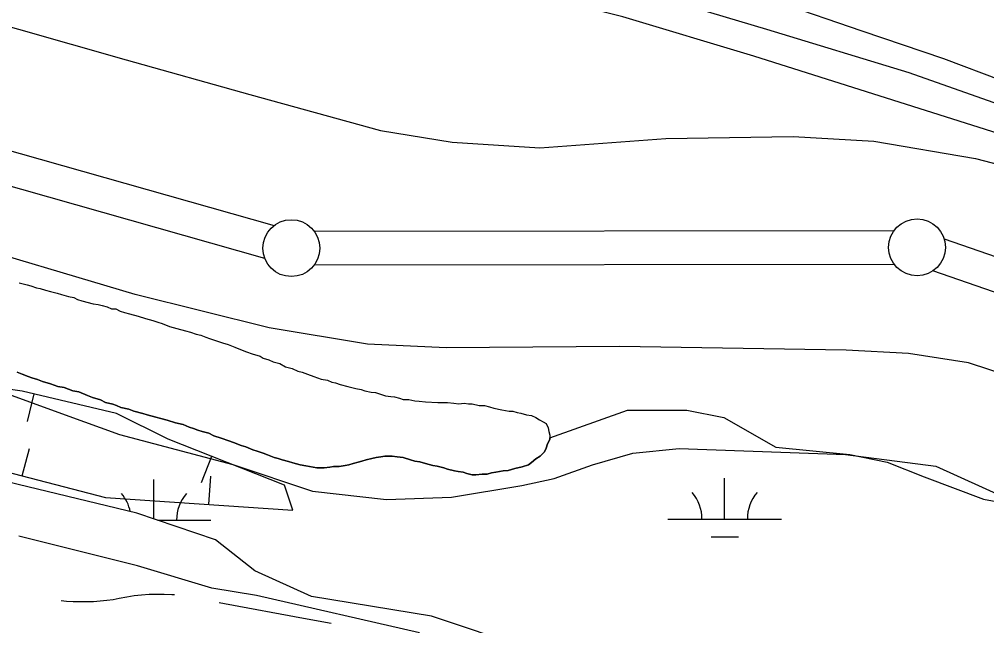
# Model space of a CAD drawing. Extents: x 3329332 to 3367211, y 631066 to 656469.
# Drawn here: x 3333945 to 3334796, y 650273 to 650806 of the extents above; entities that cross this region are included whole.
import ezdxf

# ---------------------------------------------------------------- set-up
doc = ezdxf.new("R2010")
doc.units = 0
for name, color, linetype in [('V-BORW-LINE', 7, 'Continuous'), ('V-LEVE-TOET', 7, 'Continuous'), ('V-ROAD-CNTR', 7, 'Continuous'), ('V-SITE-VEGE', 7, 'Continuous'), ('V-SURV-LINE', 7, 'Continuous'), ('V-TOPO-SHOR', 7, 'Continuous'), ('V-WETL-SWMP', 7, 'Continuous')]:
    doc.layers.add(name, color=color, linetype=linetype)

msp = doc.modelspace()

# ---------------------------------------------------------------- linework, layer by layer
at = {"layer": 'V-BORW-LINE'}
for p, q in [((3333957.59, 650476.71), (3333951.81, 650452.39)), ((3333947.59, 650404.37), (3333953.86, 650428.57)), ((3334113.92, 650421.61), (3334104.75, 650398.35)), ((3334111.55, 650379.2), (3334113.25, 650404.14))]:
    msp.add_line(p, q, dxfattribs=at)
msp.add_lwpolyline([(3333435.94, 650514.11), (3333645.91, 650491.33), (3333828.79, 650435.19), (3334020.79, 650385.38), (3334185.57, 650374.17), (3334178.25, 650396.25), (3334075.76, 650436.65), (3334030.54, 650459.35), (3333947.54, 650479.1), (3333895.39, 650486.21)], dxfattribs=at)
at = {"layer": 'V-LEVE-TOET'}
for points in [[(3333435.37, 650905.54), (3333585.51, 650897.68), (3333679.02, 650879.35), (3333768.46, 650850.86), (3333895.52, 650811.17), (3334038.83, 650770.45), (3334147.59, 650739.92), (3334262.45, 650708.36), (3334325.47, 650698.17), (3334402.72, 650693.06), (3334513.53, 650701.16), (3334625.35, 650703.15), (3334696.5, 650699.05), (3334785.95, 650683.77), (3334902.84, 650653.24), (3335067.5, 650597.27), (3335296.19, 650516.88), (3335501.5, 650447.68), (3335722.06, 650366.28), (3335912.8, 650298.14)], [(3335689.47, 650195.51), (3335557.33, 650237.24), (3335440.45, 650276.92), (3335322.54, 650312.55), (3335215.82, 650348.16), (3335081.66, 650393.95), (3334972.9, 650433.64), (3334853.98, 650479.43), (3334779.79, 650503.85), (3334726.93, 650512), (3334672.04, 650515.07), (3334472.8, 650518.19), (3334320.32, 650517.23), (3334251.2, 650520.31), (3334164.8, 650534.57), (3334046.89, 650564.09), (3333879.18, 650613.97), (3333727.73, 650660.78), (3333650.49, 650683.17), (3333523.43, 650705.58), (3333435.65, 650711.6)]]:
    msp.add_lwpolyline(points, dxfattribs=at)
at = {"layer": 'V-ROAD-CNTR'}
for points in [[(3333432.94, 650947.48), (3333447.03, 650946.94), (3333691.19, 650935.75), (3333892.29, 650926.48), (3334030.92, 650913.18), (3334142.93, 650900.91), (3334255.09, 650883.95), (3334366.39, 650860.95), (3334439.53, 650842.92), (3334514.36, 650823.79), (3334602.1, 650797.48), (3334727.27, 650759.37), (3335017.71, 650656.72), (3335451.31, 650502.67), (3335830.62, 650371.49)], [(3333981.88, 650294.77), (3333986.33, 650294.34), (3333992.26, 650293.96), (3333998.2, 650293.77), (3334004.14, 650293.78), (3334010.08, 650293.98), (3334016.01, 650294.37), (3334021.92, 650294.96), (3334027.37, 650295.68), (3334032.88, 650296.92), (3334039.39, 650298.13), (3334045.93, 650299.09), (3334052.5, 650299.81), (3334059.1, 650300.27), (3334065.71, 650300.47), (3334072.33, 650300.43), (3334078.94, 650300.13), (3334081.36, 650299.93)], [(3334120.71, 650292.98), (3334125.37, 650292.03), (3334194.93, 650279.27), (3334219.05, 650274.85)]]:
    msp.add_lwpolyline(points, dxfattribs=at)
at = {"layer": 'V-SITE-VEGE'}
for p, q in [((3333943.08, 650495.66), (3333947.41, 650494.03)), ((3333947.41, 650494.03), (3333952.84, 650491.86)), ((3333952.84, 650491.86), (3333956.09, 650490.77)), ((3333956.09, 650490.77), (3333960.97, 650489.14)), ((3333960.97, 650489.14), (3333965.31, 650487.51)), ((3333965.31, 650487.51), (3333972.36, 650485.34)), ((3333972.36, 650485.34), (3333978.87, 650483.17)), ((3333978.87, 650483.17), (3333984.29, 650482.08)), ((3333984.29, 650482.08), (3333991.88, 650479.37)), ((3333991.88, 650479.37), (3333997.3, 650478.29)), ((3333997.3, 650478.29), (3334004.89, 650475.03)), ((3334004.89, 650475.03), (3334009.23, 650473.4)), ((3334009.23, 650473.4), (3334016.28, 650471.23)), ((3334016.28, 650471.23), (3334020.62, 650469.06)), ((3334020.62, 650469.06), (3334027.12, 650467.43)), ((3334027.12, 650467.43), (3334030.38, 650466.34)), ((3334030.38, 650466.34), (3334034.17, 650464.71)), ((3334034.17, 650464.71), (3334041.22, 650463.08)), ((3334041.22, 650463.08), (3334045.56, 650461.45)), ((3334411.61, 650438.04), (3334479.67, 650462.32)), ((3334479.67, 650462.32), (3334499.25, 650462.32)), ((3334499.25, 650462.32), (3334531.87, 650462.32)), ((3334531.87, 650462.32), (3334564.5, 650455.79)), ((3334045.56, 650461.45), (3334053.7, 650459.28)), ((3334053.7, 650459.28), (3334057.49, 650458.2)), ((3334057.49, 650458.2), (3334065.08, 650456.02)), ((3334065.08, 650456.02), (3334069.42, 650454.94)), ((3334069.42, 650454.94), (3334074.84, 650453.31)), ((3334564.5, 650455.79), (3334610.18, 650429.67)), ((3334074.84, 650453.31), (3334082.43, 650451.14)), ((3334082.43, 650451.14), (3334088.94, 650449.51)), ((3334088.94, 650449.51), (3334094.36, 650447.34)), ((3334094.36, 650447.34), (3334098.16, 650446.25)), ((3334098.16, 650446.25), (3334101.95, 650444.62)), ((3334101.95, 650444.62), (3334105.75, 650443.54)), ((3334105.75, 650443.54), (3334111.71, 650441.91)), ((3334111.71, 650441.91), (3334116.05, 650439.74)), ((3334116.05, 650439.74), (3334122.56, 650437.57)), ((3334122.56, 650437.57), (3334129.06, 650435.4)), ((3334411.61, 650436.38), (3334411.61, 650438.04)), ((3334129.06, 650435.4), (3334133.41, 650433.76)), ((3334133.41, 650433.76), (3334139.91, 650431.05)), ((3334139.91, 650431.05), (3334144.25, 650429.96)), ((3334144.25, 650429.96), (3334150.21, 650427.25)), ((3334406.73, 650425.53), (3334408.35, 650428.78)), ((3334408.35, 650428.78), (3334409.44, 650432.58)), ((3334409.44, 650432.58), (3334411.61, 650436.38)), ((3334610.18, 650429.67), (3334675.44, 650423.14)), ((3334150.21, 650427.25), (3334154.01, 650426.16)), ((3334154.01, 650426.16), (3334159.43, 650424.54)), ((3334159.43, 650424.54), (3334163.23, 650422.91)), ((3334163.23, 650422.91), (3334169.19, 650420.74)), ((3334169.19, 650420.74), (3334172.45, 650419.65)), ((3334172.45, 650419.65), (3334176.24, 650418.56)), ((3334250, 650418.54), (3334254.88, 650419.62)), ((3334254.88, 650419.62), (3334258.67, 650420.7)), ((3334258.67, 650420.7), (3334263.01, 650421.24)), ((3334263.01, 650421.24), (3334266.27, 650421.79)), ((3334266.27, 650421.79), (3334272.77, 650421.78)), ((3334272.77, 650421.78), (3334277.11, 650421.24)), ((3334277.11, 650421.24), (3334282.54, 650420.69)), ((3334282.54, 650420.69), (3334289.04, 650418.52)), ((3334395.33, 650416.32), (3334399.13, 650419.57)), ((3334399.13, 650419.57), (3334402.93, 650421.74)), ((3334402.93, 650421.74), (3334406.73, 650425.53)), ((3334675.44, 650423.14), (3334708.06, 650416.61)), ((3334176.24, 650418.56), (3334181.66, 650416.94)), ((3334181.66, 650416.94), (3334185.46, 650415.85)), ((3334185.46, 650415.85), (3334191.97, 650414.22)), ((3334191.97, 650414.22), (3334196.85, 650413.14)), ((3334196.85, 650413.14), (3334203.35, 650412.05)), ((3334203.35, 650412.05), (3334206.61, 650411.51)), ((3334206.61, 650411.51), (3334213.12, 650411.5)), ((3334213.12, 650411.5), (3334218, 650412.04)), ((3334218, 650412.04), (3334221.25, 650412.58)), ((3334221.25, 650412.58), (3334226.13, 650412.58)), ((3334226.13, 650412.58), (3334231.56, 650413.67)), ((3334231.56, 650413.67), (3334234.81, 650414.2)), ((3334234.81, 650414.2), (3334238.61, 650415.29)), ((3334238.61, 650415.29), (3334242.94, 650416.37)), ((3334242.94, 650416.37), (3334246.2, 650417.45)), ((3334246.2, 650417.45), (3334250, 650418.54)), ((3334289.04, 650418.52), (3334292.84, 650417.44)), ((3334292.84, 650417.44), (3334297.18, 650416.89)), ((3334297.18, 650416.89), (3334302.06, 650415.27)), ((3334302.06, 650415.27), (3334308.56, 650413.64)), ((3334308.56, 650413.64), (3334312.36, 650413.09)), ((3334312.36, 650413.09), (3334318.33, 650411.46)), ((3334318.33, 650411.46), (3334321.58, 650410.38)), ((3334380.69, 650410.9), (3334387.2, 650412.52)), ((3334387.2, 650412.52), (3334392.62, 650414.15)), ((3334392.62, 650414.15), (3334395.33, 650416.32)), ((3334708.06, 650416.61), (3334740.69, 650403.56)), ((3334321.58, 650410.38), (3334327.54, 650408.75)), ((3334327.54, 650408.75), (3334330.79, 650408.2)), ((3334330.79, 650408.2), (3334335.14, 650407.66)), ((3334335.14, 650407.66), (3334338.39, 650406.58)), ((3334338.39, 650406.58), (3334343.27, 650405.49)), ((3334343.27, 650405.49), (3334346.52, 650405.49)), ((3334346.52, 650405.49), (3334351.95, 650406.03)), ((3334351.95, 650406.03), (3334356.29, 650406.03)), ((3334356.29, 650406.03), (3334360.08, 650407.11)), ((3334360.08, 650407.11), (3334363.88, 650407.65)), ((3334363.88, 650407.65), (3334370.39, 650408.73)), ((3334370.39, 650408.73), (3334374.73, 650409.27)), ((3334374.73, 650409.27), (3334380.69, 650410.9)), ((3334740.69, 650403.56), (3334792.89, 650383.97)), ((3334792.89, 650383.97), (3334864.67, 650370.91)), ((3334048.99, 650325.21), (3333944.58, 650351.33)), ((3334114.25, 650305.62), (3334048.99, 650325.21)), ((3334153.4, 650299.09), (3334114.25, 650305.62)), ((3334296.96, 650266.45), (3334153.4, 650299.09))]:
    msp.add_line(p, q, dxfattribs=at)
at = {"layer": 'V-SURV-LINE'}
for points in [[(3333553.46, 650799.26), (3334169.08, 650624.66)], [(3334160.88, 650595.8), (3333545.27, 650770.4)], [(3334204.15, 650619.81), (3334714.45, 650620.44)], [(3334758.22, 650613.1), (3336366.75, 650056.09)], [(3334714.49, 650590.44), (3334204.19, 650589.81)], [(3336356.94, 650027.74), (3334748.41, 650584.75)]]:
    msp.add_lwpolyline(points, dxfattribs=at)
for centre in [(3334184.2, 650604.78), (3334734.44, 650605.46)]:
    msp.add_circle(centre, 25, dxfattribs=at)
at = {"layer": 'V-TOPO-SHOR'}
for points in [[(3334483.64, 650859.16), (3334528.39, 650846.21), (3334612.26, 650821.31), (3334685.86, 650796.09), (3334757.79, 650771.53), (3334860.22, 650733.03), (3334956.36, 650698.85), (3335022.33, 650676.61), (3335112.16, 650644.42), (3335179.96, 650618.7)], [(3336016.35, 650284.27), (3335604.29, 650431.79), (3335370.64, 650516.54), (3335151.21, 650587.13), (3334852.83, 650690.69), (3334590.78, 650773.81), (3334475.54, 650808.3), (3334396.62, 650828.66), (3334357.84, 650837.22)], [(3333944.73, 650574.29), (3333951.78, 650572.66), (3333955.03, 650571.58), (3333959.92, 650569.95), (3333963.17, 650569.41), (3333968.05, 650567.78), (3333972.39, 650566.69), (3333978.35, 650565.06)], [(3333978.35, 650565.06), (3333982.15, 650563.97), (3333988.11, 650562.35), (3333992.99, 650561.26), (3333996.24, 650559.63), (3334000.04, 650558.55), (3334009.8, 650555.83)], [(3334009.8, 650555.83), (3334014.14, 650555.29), (3334017.94, 650554.2), (3334022.27, 650553.11), (3334026.07, 650551.49), (3334029.87, 650551.49), (3334033.66, 650549.32), (3334037.46, 650548.23), (3334041.8, 650547.14), (3334049.39, 650544.97), (3334055.89, 650542.8), (3334062.4, 650541.17), (3334066.74, 650539.54), (3334070.53, 650538.45), (3334077.04, 650535.74), (3334083.55, 650534.11), (3334091.14, 650531.94), (3334095.48, 650530.85), (3334100.36, 650529.22), (3334104.7, 650528.14), (3334109.03, 650526.51), (3334112.29, 650525.43), (3334118.25, 650523.25), (3334123.68, 650521.62), (3334128.56, 650519.99), (3334134.52, 650517.82), (3334141.02, 650515.11), (3334144.82, 650513.48), (3334149.7, 650511.85), (3334156.75, 650509.68), (3334159.46, 650508.05), (3334164.34, 650506.42), (3334168.14, 650504.8), (3334174.1, 650503.17), (3334178.98, 650500.45), (3334184.95, 650498.82), (3334189.83, 650496.65), (3334193.62, 650495.57), (3334198.5, 650493.94), (3334203.93, 650491.77), (3334210.43, 650489.59), (3334215.85, 650488.51), (3334219.65, 650486.88), (3334222.9, 650486.34), (3334227.24, 650484.71), (3334233.75, 650483.08), (3334240.8, 650481.45), (3334245.68, 650480.36), (3334248.93, 650479.28), (3334254.36, 650478.19), (3334258.15, 650477.65), (3334263.57, 650476.02), (3334266.83, 650474.93), (3334271.71, 650474.39), (3334274.96, 650473.85), (3334279.3, 650472.76), (3334282.55, 650471.67), (3334287.44, 650471.67), (3334292.86, 650470.58), (3334296.65, 650470.04), (3334302.08, 650469.5), (3334312.92, 650468.95), (3334321.6, 650468.95), (3334327.02, 650468.4), (3334331.36, 650467.86), (3334336.24, 650468.4), (3334340.04, 650467.85), (3334343.29, 650467.85), (3334349.26, 650466.22), (3334354.14, 650466.22), (3334358.48, 650465.14), (3334362.27, 650464.05), (3334369.32, 650462.42), (3334375.83, 650461.33), (3334379.08, 650461.33), (3334382.88, 650460.25), (3334386.13, 650459.7), (3334391.01, 650458.07), (3334395.35, 650457.53), (3334399.15, 650455.9), (3334402.4, 650453.73), (3334405.65, 650452.1), (3334408.36, 650450.48), (3334409.99, 650446.68), (3334410.53, 650443.43), (3334411.61, 650440.17), (3334411.61, 650436.38), (3334409.44, 650432.58), (3334408.35, 650428.78), (3334406.73, 650425.53), (3334402.93, 650421.74), (3334399.13, 650419.57), (3334395.33, 650416.32), (3334392.62, 650414.15), (3334387.2, 650412.52), (3334380.69, 650410.9), (3334374.73, 650409.27), (3334370.39, 650408.73), (3334363.88, 650407.65), (3334360.08, 650407.11), (3334356.29, 650406.03)], [(3334356.29, 650406.03), (3334351.95, 650406.03), (3334346.52, 650405.49), (3334343.27, 650405.49), (3334338.39, 650406.58), (3334335.14, 650407.66), (3334330.79, 650408.2), (3334327.54, 650408.75), (3334321.58, 650410.38), (3334318.33, 650411.46), (3334312.36, 650413.09), (3334308.56, 650413.64), (3334302.06, 650415.27), (3334297.18, 650416.89), (3334292.84, 650417.44), (3334289.04, 650418.52), (3334282.54, 650420.69), (3334277.11, 650421.24), (3334272.77, 650421.78), (3334266.27, 650421.79), (3334263.01, 650421.24), (3334258.67, 650420.7), (3334254.88, 650419.62), (3334250, 650418.54), (3334246.2, 650417.45), (3334242.94, 650416.37), (3334238.61, 650415.29), (3334234.81, 650414.2), (3334231.56, 650413.66), (3334226.13, 650412.58), (3334221.25, 650412.58), (3334218, 650412.04), (3334213.12, 650411.5), (3334206.61, 650411.51), (3334203.35, 650412.05), (3334196.85, 650413.14), (3334191.97, 650414.22), (3334185.46, 650415.85), (3334181.66, 650416.94), (3334176.24, 650418.56), (3334172.45, 650419.65), (3334169.19, 650420.74), (3334163.23, 650422.91), (3334159.43, 650424.54), (3334154.01, 650426.16), (3334150.21, 650427.25), (3334144.25, 650429.96), (3334139.91, 650431.05), (3334133.41, 650433.76), (3334129.06, 650435.4), (3334122.56, 650437.57), (3334116.05, 650439.74), (3334111.71, 650441.91), (3334105.75, 650443.54), (3334101.95, 650444.62), (3334098.16, 650446.25), (3334094.36, 650447.34), (3334088.94, 650449.51), (3334082.43, 650451.14), (3334074.84, 650453.31), (3334069.42, 650454.94), (3334065.08, 650456.02), (3334057.49, 650458.2), (3334053.7, 650459.28), (3334045.56, 650461.45), (3334041.22, 650463.08), (3334034.17, 650464.71), (3334030.38, 650466.34), (3334027.12, 650467.43), (3334020.62, 650469.06), (3334016.28, 650471.23), (3334009.23, 650473.4), (3334004.89, 650475.03), (3333997.3, 650478.28), (3333991.88, 650479.37), (3333984.29, 650482.08), (3333978.87, 650483.17), (3333972.36, 650485.34), (3333965.31, 650487.51), (3333960.97, 650489.14), (3333956.09, 650490.77), (3333952.84, 650491.86), (3333947.41, 650494.03), (3333943.08, 650495.66)]]:
    msp.add_lwpolyline(points, dxfattribs=at)
at = {"layer": 'V-WETL-SWMP'}
for p, q in [((3333902.03, 650488.61), (3333985.38, 650458.08)), ((3333985.38, 650458.08), (3334033.15, 650440.78)), ((3334033.15, 650440.78), (3334132.76, 650414.31)), ((3334484.48, 650424.35), (3334525.14, 650428.4)), ((3334525.14, 650428.4), (3334614.6, 650425.32)), ((3334448.9, 650414.2), (3334484.48, 650424.35)), ((3334614.6, 650425.32), (3334671.52, 650423.27)), ((3334671.52, 650423.27), (3334750.81, 650413.07)), ((3334132.76, 650414.31), (3334202.89, 650390.91)), ((3334415.35, 650402.01), (3334448.9, 650414.2)), ((3334750.81, 650413.07), (3334813.82, 650384.58)), ((3334048.37, 650371.65), (3333917.25, 650403.21)), ((3334063.32, 650366.59), (3334063.25, 650401.37)), ((3334324.87, 650385.78), (3334386.88, 650395.92)), ((3334386.88, 650395.92), (3334415.35, 650402.01)), ((3334565.23, 650366.32), (3334565.16, 650402.32)), ((3334202.89, 650390.91), (3334267.94, 650383.77)), ((3334267.94, 650383.77), (3334324.87, 650385.78)), ((3334117.48, 650348.24), (3334048.37, 650371.65)), ((3334066.9, 650365.37), (3334113.32, 650365.46)), ((3334515.23, 650366.22), (3334615.23, 650366.41)), ((3334152.04, 650320.78), (3334117.48, 650348.24)), ((3334553.26, 650350.86), (3334577.26, 650350.91)), ((3334201.84, 650298.4), (3334152.04, 650320.78)), ((3334307.55, 650281.08), (3334201.84, 650298.4)), ((3334414.27, 650245.47), (3334307.55, 650281.08))]:
    msp.add_line(p, q, dxfattribs=at)
for centre, start, end in [((3334008.08, 650365.74), 11.97248, 40.88014), ((3334118.56, 650365.95), 139.33648, 180.88013), ((3334509.98, 650366.69), 359.33648, 40.88014), ((3334620.47, 650366.89), 139.33648, 180.88013)]:
    msp.add_arc(centre, 35.25, start, end, dxfattribs=at)

doc.saveas('drawing.dxf')
